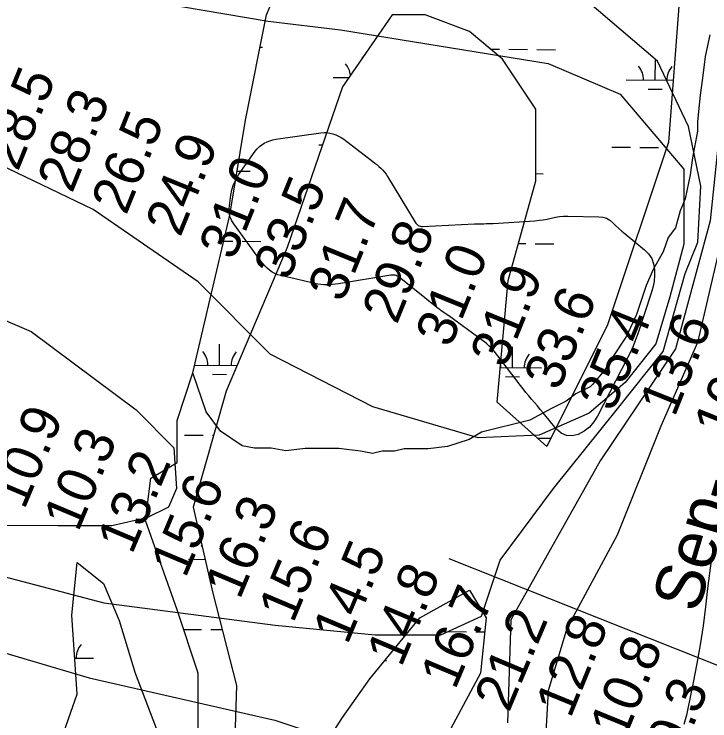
# Model space of a CAD drawing. Extents: x 3271442 to 3309282, y 752266 to 777610.
# Drawn here: x 3291716 to 3292907, y 772135 to 773346 of the extents above; entities that cross this region are included whole.
import ezdxf

# ---------------------------------------------------------------- set-up
doc = ezdxf.new("R2010")
doc.units = 0
for name, color, linetype in [('V-CHAN-NAID', 7, 'Continuous'), ('V-RIVR-IDEN', 7, 'Continuous'), ('V-RIVR-RANG', 7, 'Continuous'), ('V-SITE-VEGE', 7, 'Continuous'), ('V-TOPO-DPTH', 7, 'Continuous'), ('V-TOPO-MAJR', 7, 'Continuous'), ('V-TOPO-MINR', 7, 'Continuous'), ('V-UTIL-LINE', 7, 'Continuous'), ('V-WETL-SWMP', 7, 'Continuous')]:
    doc.layers.add(name, color=color, linetype=linetype)

msp = doc.modelspace()

# ---------------------------------------------------------------- linework, layer by layer
at = {"layer": 'V-SITE-VEGE'}
for p, q in [((3292148.1, 773344.1), (3292238.3, 773560.6)), ((3292112.1, 773163.8), (3292148.1, 773344.1)), ((3292907.6, 773310.2), (3292899.2, 773273)), ((3292899.2, 773273), (3292894.9, 773235.8)), ((3292894.9, 773235.8), (3292890.6, 773206.9)), ((3292890.6, 773206.9), (3292886.3, 773161.4)), ((3292085, 773001.4), (3292112.1, 773163.8)), ((3292886.3, 773161.4), (3292886.2, 773144.9)), ((3292886.2, 773144.9), (3292877.8, 773099.4)), ((3292877.8, 773099.4), (3292873.5, 773070.5)), ((3292873.5, 773070.5), (3292865.1, 773029.2)), ((3292865.1, 773029.2), (3292856.7, 773008.5)), ((3292856.7, 773008.5), (3292848.3, 772979.6)), ((3292049, 772848.1), (3292085, 773001.4)), ((3292848.3, 772979.6), (3292835.9, 772963.1)), ((3292835.9, 772963.1), (3292827.5, 772938.3)), ((3292827.5, 772938.3), (3292810.8, 772909.5)), ((3292810.8, 772909.5), (3292798.3, 772880.6)), ((3292798.3, 772880.6), (3292781.6, 772831)), ((3292022, 772730.9), (3292049, 772848.1)), ((3292781.6, 772831), (3292764.9, 772793.8)), ((3292764.9, 772793.8), (3292739.9, 772756.7)), ((3292739.9, 772756.7), (3292727.4, 772736.1)), ((3292044.7, 772664.4), (3292022, 772730.9)), ((3292727.4, 772736.1), (3292706.6, 772711.4)), ((3292702.5, 772707.2), (3292677.6, 772694.9)), ((3292706.6, 772711.4), (3292702.5, 772707.2)), ((3292677.6, 772694.9), (3292661, 772682.6)), ((3292661, 772682.6), (3292636.1, 772670.3)), ((3292636.1, 772670.3), (3292598.8, 772649.8)), ((3292069.4, 772631.2), (3292044.7, 772664.4)), ((3292598.8, 772649.8), (3292516, 772629.4)), ((3292106.5, 772606.3), (3292069.4, 772631.2)), ((3292516, 772629.4), (3292495.3, 772617.1)), ((3292495.3, 772617.1), (3292458, 772604.8)), ((3292127.2, 772602.1), (3292106.5, 772606.3)), ((3292156.1, 772601.9), (3292127.2, 772602.1)), ((3292180.9, 772597.7), (3292156.1, 772601.9)), ((3292214, 772601.7), (3292180.9, 772597.7)), ((3292271.9, 772601.5), (3292214, 772601.7)), ((3292309.1, 772597.2), (3292271.9, 772601.5)), ((3292329.8, 772593), (3292309.1, 772597.2)), ((3292346.3, 772597), (3292329.8, 772593)), ((3292367, 772597), (3292346.3, 772597)), ((3292383.6, 772601), (3292367, 772597)), ((3292424.9, 772600.8), (3292383.6, 772601)), ((3292458, 772604.8), (3292424.9, 772600.8))]:
    msp.add_line(p, q, dxfattribs=at)
at = {"layer": 'V-TOPO-DPTH'}
for points in [[(3293244.6, 775832.6), (3292714.6, 775832.4), (3292781.2, 775610.1), (3292780.7, 775599.9), (3292780.2, 775589.7), (3292779.6, 775579.5), (3292779, 775569.2), (3292961.5, 774748.2), (3292958.4, 774733.8), (3293004.7, 774044.4), (3292996.1, 774012.1), (3292970.1, 773495.6), (3292968.3, 773470), (3292971.1, 773206.1), (3292970.2, 773169.5), (3292965.9, 773133.2), (3292959.3, 773097), (3292886.4, 772783)], [(3291473.9, 772900.6), (3291569.5, 772876.5), (3291745, 772802.1), (3291925, 772667.6), (3291989.5, 772602.7), (3291994, 772533.3), (3291980, 772501), (3291943, 772482.6), (3291882.9, 772468.9), (3291790.4, 772469.1), (3291656.3, 772469.4), (3291513.1, 772506.8), (3291305.2, 772585.9), (3291231.3, 772623), (3291157.6, 772729.6), (3291143.8, 772762), (3291148.6, 772817.4), (3291171.9, 772872.8), (3291218.2, 772905.1), (3291329.1, 772909.4), (3291421.6, 772913.8), (3291473.9, 772900.6)], [(3292886.4, 772783), (3292823.7, 772639.8), (3292748.4, 772453), (3292662.6, 772293), (3292630.2, 772186.2), (3292619.1, 771983.3)]]:
    msp.add_lwpolyline(points, dxfattribs=at)
at = {"layer": 'V-TOPO-MAJR'}
msp.add_lwpolyline([(3292811.8, 772887.6), (3292809.8, 772877.5), (3292807.1, 772867.5), (3292783.8, 772798), (3292780, 772787.5), (3292775.9, 772777.1), (3292771.3, 772766.8), (3292766.4, 772756.7), (3292715.2, 772656.9), (3292708.8, 772647), (3292701.3, 772638.3), (3292692.2, 772631.4), (3292682, 772625.5), (3292671.6, 772623.3), (3292661.8, 772623.7), (3292652.9, 772627.8), (3292644.6, 772634.5), (3292621.7, 772662.7), (3292616.9, 772668.6), (3292612, 772674.4), (3292607.1, 772680.2), (3292602.1, 772686), (3292597.2, 772691.8), (3292592.4, 772697.6), (3292587.6, 772703.6), (3292583, 772709.6), (3292544.2, 772760.3), (3292541.3, 772763.9), (3292538.3, 772767.5), (3292535.2, 772770.9), (3292532.1, 772774.3), (3292528.7, 772777.6), (3292525.3, 772780.7), (3292521.7, 772783.7), (3292518, 772786.5), (3292460.3, 772828.5), (3292457.7, 772830.4), (3292455.2, 772832.2), (3292452.5, 772834), (3292449.9, 772835.8), (3292447.3, 772837.6), (3292444.7, 772839.5), (3292442.2, 772841.4), (3292439.7, 772843.3), (3292375, 772895), (3292373.4, 772896), (3292371.8, 772897), (3292370.1, 772897.7), (3292368.3, 772898.2), (3292366.4, 772898.5), (3292364.5, 772898.7), (3292362.6, 772898.6), (3292360.7, 772898.4), (3292271.2, 772883.7), (3292266.1, 772883), (3292261.1, 772882.4), (3292256, 772882.1), (3292251, 772882), (3292245.9, 772882.1), (3292240.9, 772882.5), (3292235.9, 772883.2), (3292230.9, 772884.2), (3292172.4, 772897.6), (3292167.2, 772899.2), (3292162.3, 772901.2), (3292157.7, 772903.8), (3292153.3, 772906.9), (3292149.2, 772910.5), (3292145.4, 772914.2), (3292141.8, 772918.3), (3292138.4, 772922.6), (3292092, 772986.6), (3292090, 772989.5), (3292088.3, 772992.5), (3292086.8, 772995.7), (3292085.4, 772998.9), (3292084.4, 773002.2), (3292083.8, 773005.6), (3292083.7, 773009), (3292083.8, 773012.5), (3292086.7, 773035.6), (3292088.6, 773044.8), (3292091.3, 773053.6), (3292095.2, 773062), (3292100.1, 773070), (3292128.8, 773110.9), (3292132.1, 773114.9), (3292135.7, 773118.6), (3292139.8, 773121.8), (3292144.2, 773124.6), (3292148.9, 773126.8), (3292153.7, 773128.7), (3292158.7, 773130.1), (3292163.8, 773131.1), (3292241.3, 773142.3), (3292246.5, 773142.7), (3292251.6, 773142.7), (3292256.7, 773141.9), (3292261.8, 773140.7), (3292266.7, 773138.9), (3292271.4, 773136.7), (3292275.9, 773134.1), (3292280.2, 773131.1), (3292329.9, 773093.4), (3292333.5, 773090.5), (3292337, 773087.7), (3292340.5, 773084.7), (3292343.9, 773081.6), (3292347.1, 773078.4), (3292350.1, 773075), (3292352.8, 773071.3), (3292355.3, 773067.6), (3292402.7, 772989.1), (3292403.8, 772987.5), (3292405.1, 772986.1), (3292406.5, 772984.8), (3292408, 772983.7), (3292409.7, 772982.8), (3292411.5, 772982.2), (3292413.4, 772981.9), (3292415.3, 772981.8), (3292504.5, 772986.2), (3292508.4, 772986.4), (3292512.4, 772986.5), (3292516.3, 772986.6), (3292520.3, 772986.6), (3292524.3, 772986.7), (3292528.2, 772986.8), (3292532.2, 772987), (3292536.1, 772987.2), (3292607.8, 772991.7), (3292614.9, 772992.4), (3292621.9, 772993.3), (3292628.9, 772994.6), (3292635.8, 772996.2), (3292642.8, 772997.8), (3292649.8, 772998.9), (3292656.8, 772999.4), (3292663.9, 772999.6), (3292717.5, 772998.6), (3292724.2, 772997.7), (3292730.5, 772995.8), (3292736.2, 772992.5), (3292741.4, 772988.2), (3292746.4, 772983.2), (3292751.5, 772978.3), (3292756.8, 772973.7), (3292762.2, 772969.1), (3292795.7, 772942.1), (3292802.5, 772934.9), (3292807.9, 772926.9), (3292811.1, 772917.9), (3292812.8, 772908.1), (3292812.7, 772897.8), (3292811.8, 772887.6)], dxfattribs=at)
at = {"layer": 'V-TOPO-MINR'}
for points in [[(3292686.2, 775832.4), (3292727.4, 775689.6), (3292756.2, 775459.6), (3292765.3, 774817.9), (3292802.1, 774547.8), (3292841.9, 774427.4), (3292929.7, 774261.4), (3292982.8, 774111.5), (3292965.5, 773614.3), (3292935.8, 773483.3), (3292927, 773173.2), (3292907.9, 772991.5), (3292848.5, 772772.4), (3292719.7, 772580.2), (3292566.6, 772307.8), (3292560.8, 772131.4)], [(3292714.6, 775832.4), (3292781.2, 775610.1), (3292780.7, 775599.9), (3292780.2, 775589.7), (3292779.6, 775579.5), (3292779, 775569.2), (3292961.5, 774748.2), (3292958.4, 774733.8), (3293004.7, 774044.4), (3292996.1, 774012.1), (3292970.1, 773495.6), (3292968.3, 773470), (3292971.1, 773206.1), (3292970.2, 773169.5), (3292965.9, 773133.2), (3292959.3, 773097), (3292886.4, 772783)], [(3291601.9, 772407.3), (3291869.1, 772337.1), (3292163.1, 772299), (3292334.2, 772282.5), (3292446.5, 772282.2), (3292516.1, 772314.1), (3292548.4, 772410.3), (3292639.6, 772533.1), (3292746.9, 772666.5), (3292827.4, 772767.9), (3292865.1, 772901.5), (3292886.7, 772954.9), (3292892.2, 773051.1), (3292871.1, 773152.8), (3292817.9, 773265.2), (3292673.8, 773388.5), (3292492.1, 773437.1), (3292331.8, 773469.6), (3292150.1, 773496.8), (3291872.2, 773561.6), (3291685.3, 773685.1)], [(3291633.8, 773524.6), (3291927.9, 773371.9), (3292151.1, 773333.4), (3292274.5, 773318.8), (3292630.6, 773261), (3292754, 773208.4), (3292862.9, 773079.9), (3292862.6, 772951.6), (3292838.6, 772861.5), (3292814.7, 772780.8), (3292762.3, 772714.4), (3292700.4, 772662.3), (3292614.8, 772624.5), (3292510.3, 772620), (3292329.9, 772672.7), (3292154.4, 772763.4), (3292031.2, 772887.2), (3291851.1, 773011.1), (3291661.3, 773101.9)], [(3292886.4, 772783), (3292823.7, 772639.8), (3292748.4, 772453), (3292662.6, 772293), (3292630.2, 772186.2), (3292619.1, 771983.3)], [(3291311.7, 771953.3), (3291050.9, 772139.2), (3290695.1, 772282.6), (3290462.6, 772401.9), (3290197, 772526), (3290121.2, 772611.7), (3290130.8, 772668.7), (3290159.4, 772716.1), (3290211.7, 772720.7), (3290339.9, 772691.9), (3290686.4, 772600.8), (3290914.2, 772548), (3291213.1, 772419), (3291488.4, 772313.8), (3291844.3, 772208.5), (3292162.4, 772136.4), (3292304.7, 772088.6)], [(3292909.9, 772409.7), (3292903.6, 772361.6), (3292899.9, 772330.1), (3292895.7, 772297.7), (3292890.9, 772265.3), (3292885.2, 772233.1), (3292879, 772200.9), (3292869, 772153.2), (3292867.2, 772145), (3292865.3, 772136.9), (3292863.1, 772128.8)]]:
    msp.add_lwpolyline(points, dxfattribs=at)
msp.add_lwpolyline([(3291171.9, 772872.8), (3291218.2, 772905.1), (3291329.1, 772909.4), (3291421.6, 772913.8), (3291569.5, 772876.5), (3291745, 772802.1), (3291925, 772667.6), (3291989.5, 772602.7), (3291994, 772533.3), (3291980, 772501), (3291943, 772482.6), (3291882.9, 772468.9), (3291790.4, 772469.1), (3291656.3, 772469.4), (3291513.1, 772506.8), (3291305.2, 772585.9), (3291231.3, 772623), (3291157.6, 772729.6), (3291143.8, 772762), (3291148.6, 772817.4)], close=True, dxfattribs=at)
at = {"layer": 'V-UTIL-LINE'}
msp.add_line((3294505.7, 771599.4), (3292460.9, 772412.3), dxfattribs=at)
at = {"layer": 'V-WETL-SWMP'}
for p, q in [((3292148.1, 773344.1), (3292238.3, 773560.6)), ((3292864.8, 773495.6), (3292836.4, 773126.2)), ((3292112.1, 773163.8), (3292148.1, 773344.1)), ((3292363.1, 773344.1), (3292277.9, 773220.9)), ((3292419.9, 773344.1), (3292363.1, 773344.1)), ((3292495.6, 773315.6), (3292419.9, 773344.1)), ((3292552.4, 773268.3), (3292495.6, 773315.6)), ((3292137.1, 773288.8), (3292141, 773288.8)), ((3292531.7, 773285.6), (3292546.9, 773285.4)), ((3292562.9, 773285.3), (3292594.9, 773285)), ((3292610.9, 773284.9), (3292642.9, 773284.6)), ((3292312.2, 773270.5), (3292312.2, 773272.6)), ((3292609.2, 773183), (3292552.4, 773268.3)), ((3292813.8, 773232.5), (3292814.1, 773268.5)), ((3292261.9, 773237), (3292288.9, 773236.8)), ((3292763.8, 773232.9), (3292844.5, 773232.2)), ((3292277.9, 773220.9), (3292183.2, 772946.1)), ((3292801.7, 773217.2), (3292825.7, 773217)), ((3292609.2, 773059.8), (3292609.2, 773183)), ((3292085, 773001.4), (3292112.1, 773163.8)), ((3292237.6, 773121.8), (3292243.7, 773121.7)), ((3292836.4, 773126.2), (3292732.2, 772813.5)), ((3292739.4, 773117.7), (3292771.4, 773117.4)), ((3292787.4, 773117.3), (3292819.4, 773117)), ((3292097.5, 773076.5), (3292120.1, 773076.3)), ((3292609.2, 773072.3), (3292622, 773072.2)), ((3292561.9, 772889.3), (3292609.2, 773059.8)), ((3292049, 772848.1), (3292085, 773001.4)), ((3292074.5, 772956.6), (3292090.3, 772956.5)), ((3292106.3, 772956.4), (3292138.3, 772956.1)), ((3292579.4, 772952.5), (3292592.2, 772952.4)), ((3292608.2, 772952.2), (3292640.2, 772952)), ((3292183.2, 772946.1), (3292079.1, 772699.8)), ((3292761.1, 772900.2), (3292761.1, 772900.2)), ((3292542.9, 772680.9), (3292561.9, 772889.3)), ((3292022, 772730.9), (3292049, 772848.1)), ((3292732.2, 772813.5), (3292628.1, 772605.1)), ((3292067.4, 772744.1), (3292067.7, 772780.1)), ((3292569.3, 772739.9), (3292569.6, 772775.9)), ((3292025.1, 772744.4), (3292097.7, 772743.8)), ((3291994.9, 772649.7), (3292022, 772730.9)), ((3292548.3, 772740.1), (3292619.3, 772739.5)), ((3292055.2, 772728.7), (3292079.2, 772728.5)), ((3292557.1, 772724.6), (3292581.1, 772724.4)), ((3292079.1, 772699.8), (3292022.3, 772500.9)), ((3292628.1, 772605.1), (3292542.9, 772680.9)), ((3291994.9, 772577.6), (3291994.9, 772649.7)), ((3292007.5, 772624.5), (3292039.5, 772624.2)), ((3292055.5, 772624.1), (3292057.5, 772624.1)), ((3292611.9, 772619.5), (3292635.2, 772619.3)), ((3291949.8, 772550.5), (3291994.9, 772577.6)), ((3291940.8, 772478.4), (3291949.8, 772550.5)), ((3292022.3, 772500.9), (3292055.9, 772354)), ((3291994.9, 772325), (3291940.8, 772478.4)), ((3291814.6, 772316), (3291823.7, 772406.2)), ((3291823.7, 772406.2), (3291868.7, 772370.1)), ((3292014.6, 772411.8), (3292042.7, 772411.6)), ((3291868.7, 772370.1), (3291895.8, 772307)), ((3292055.9, 772354), (3292096.7, 772195.7)), ((3292410.4, 772311.4), (3292495.6, 772358.7)), ((3292495.6, 772358.7), (3292524, 772311.4)), ((3292031, 772216.8), (3291994.9, 772325)), ((3291823.7, 772180.8), (3291814.6, 772316)), ((3291895.8, 772307), (3291922.8, 772216.8)), ((3292325.2, 772207.2), (3292410.4, 772311.4)), ((3292524, 772311.4), (3292514.5, 772216.6)), ((3292006, 772291.8), (3292036.8, 772291.6)), ((3292052.8, 772291.4), (3292072.1, 772291.3)), ((3292458.7, 772288.1), (3292490.7, 772287.8)), ((3292506.7, 772287.7), (3292521.6, 772287.6)), ((3291819.5, 772242.6), (3291851.8, 772242.3)), ((3292350.6, 772238.2), (3292353.7, 772238.2)), ((3291922.8, 772216.8), (3291967.9, 772099.6)), ((3292031, 772081.5), (3292031, 772216.8)), ((3292514.5, 772216.6), (3292306.3, 771828.2)), ((3292277.9, 772140.8), (3292325.2, 772207.2)), ((3292096.7, 772195.7), (3292091.6, 772042.5)), ((3291769.6, 772027.4), (3291823.7, 772180.8)), ((3292226.8, 772061.3), (3292277.9, 772140.8))]:
    msp.add_line(p, q, dxfattribs=at)
for centre, start, end in [((3292256.7, 773237.5), 5.5382, 40.2999), ((3292758.6, 773233.4), 358.7563, 40.2999), ((3292869, 773232.5), 138.7563, 180.2999), ((3292012.1, 772745), 358.7563, 40.2999), ((3292122.6, 772744.1), 138.7563, 180.2999), ((3292624.5, 772740), 138.7563, 180.2999), ((3292514, 772740.9), 358.7563, 8.7269), ((3292009.4, 772412.3), 36.4216, 40.2999), ((3291857, 772242.8), 138.7563, 180.2999)]:
    msp.add_arc(centre, 35.2, start, end, dxfattribs=at)

# ---------------------------------------------------------------- texts
at = {"layer": 'V-CHAN-NAID'}
msp.add_text('AMOCO PIPELINE PORT HUDSON (253.6) (3)', height=100, rotation=338.1025, dxfattribs=at).set_placement((3291941.9, 774107.9))
at = {"layer": 'V-RIVR-IDEN'}
msp.add_text('Sep- ', height=83, rotation=73.3008, dxfattribs=at).set_placement((3292886.6, 772317.7))
at = {"layer": 'V-RIVR-RANG'}
for s, rotation, p in [('28.5', 67.8583, (3291722.2, 773074.6)), ('28.3', 67.8583, (3291814.9, 773037.1)), ('26.5', 67.8583, (3291907.6, 772999.7)), ('24.9', 67.8583, (3292000.2, 772962)), ('31.0', 67.8583, (3292091.9, 772922.1)), ('33.5', 67.8583, (3292185.8, 772887.3)), ('31.7', 67.8583, (3292278.5, 772849.8)), ('29.8', 67.8583, (3292371.2, 772812.4)), ('31.0', 67.8583, (3292462.8, 772772.2)), ('31.9', 67.8583, (3292556.5, 772737.2)), ('33.6', 67.8583, (3292648.7, 772698.3)), ('35.4', 67.8583, (3292742.1, 772662.6)), ('13.6', 68.1714, (3292847, 772653.7)), ('10.2', 68.1714, (3292939.7, 772616.2)), ('10.9', 67.1483, (3291733, 772495.2)), ('10.3', 67.1483, (3291825.3, 772456.9)), ('13.2', 67.1483, (3291917.5, 772418.3)), ('15.6', 67.1483, (3292009.1, 772377.9)), ('16.3', 67.1483, (3292102, 772341)), ('15.6', 67.1483, (3292193.6, 772300.7)), ('14.5', 67.1483, (3292286.5, 772263.8)), ('14.8', 67.1483, (3292378.8, 772225.2)), ('16.7', 67.1483, (3292471, 772186.6)), ('21.2', 67.1483, (3292563.3, 772148)), ('12.8', 67.7471, (3292668.5, 772137.8)), ('10.8', 67.7471, (3292761.5, 772101.1)), ('9.3', 67.7471, (3292858.9, 772075.2)), ('5.2', 67.7471, (3292950.6, 772035.1))]:
    msp.add_text(s, height=67, rotation=rotation, dxfattribs=at).set_placement(p)

doc.saveas('drawing.dxf')
